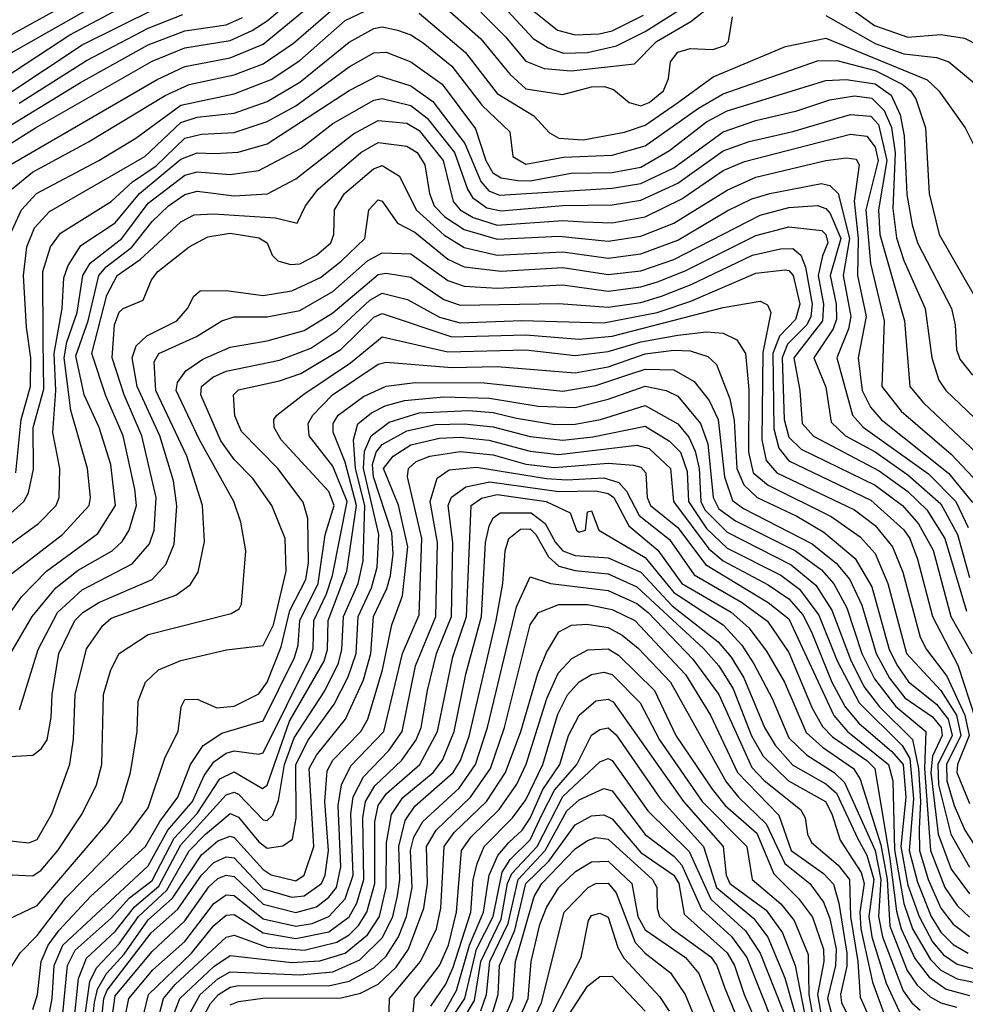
# Model space of a CAD drawing. Extents: x 501367 to 657802, y 482273 to 547541.
# Tile 507 of 656: x 581743 to 584045, y 533441 to 535838. Entities that reach past the tile are written whole.
import ezdxf

# ---------------------------------------------------------------- set-up
doc = ezdxf.new("R2010")
doc.units = 0

msp = doc.modelspace()

# ---------------------------------------------------------------- linework, layer by layer
at = {"layer": '0CON20XD'}
for points in [[(582858.1, 535938.1), (582992.4, 535792.4), (583029.6, 535769.6), (583066.6, 535756.6), (583125, 535758.2), (583195.4, 535774.6), (583265, 535809.6), (583605, 536024.2)], [(583766.2, 535865), (583823.5, 535823.5), (583905, 535795.4), (583985, 535801.8), (584042.7, 535792.7), (584076.1, 535776.1), (584164.9, 535704.9), (584236.5, 535666.5), (584275, 535657.5), (584347, 535663), (584410.7, 535689.3), (584479.2, 535735), (584542.2, 535805), (584702.4, 536015)], [(583705, 535847.9), (583825, 535779.7), (583895, 535754.7), (583975, 535746.1), (584004.6, 535735), (584105, 535651.4), (584165, 535622.3), (584255, 535601.3), (584335, 535606.8), (584385, 535622.7), (584445, 535652.2), (584511.6, 535705), (584575.2, 535774.8), (584754.8, 536005)], [(580811.5, 535928.5), (580728.2, 535801.8), (580647.5, 535665), (580633.4, 535585), (580640.8, 535560.8), (580686.5, 535505), (580710.9, 535450.9), (580728.8, 535428.8), (580785, 535410.7), (581035, 535377.8), (581205, 535367.1), (581265, 535374.4), (581305, 535390.8), (581335, 535416.5), (581410.9, 535569.1), (581435, 535599.4), (581495.4, 535655), (581695, 535786.8), (582022.3, 535967.7)], [(580730.3, 535945), (580510.6, 535595), (580496.8, 535533.2), (580492.4, 535495), (580500.3, 535465), (580548.4, 535358.4), (580582.1, 535332.1), (580855, 535330.9), (581065, 535307.7), (581255, 535275.3), (581325, 535274.5), (581364.8, 535295), (581399.8, 535335), (581415, 535364.1), (581465.7, 535514.3), (581505, 535574.6), (581545, 535606.2), (581679.9, 535680.1), (581865, 535800.7), (581972, 535858)], [(580767.2, 535935), (580597.1, 535665), (580564.5, 535585), (580563.7, 535545), (580586.2, 535415), (580611.8, 535385), (580653.4, 535373.4), (580815, 535367.2), (581195.3, 535324.7), (581275, 535324.6), (581325, 535339.4), (581357, 535365), (581379.1, 535400.9), (581420.7, 535505), (581452.8, 535565), (581485, 535602.1), (581535, 535640.8), (581715.8, 535754.2), (581965, 535896.4)], [(581637.1, 535485), (581781.2, 535575), (582065, 535736.7), (582145, 535769.6), (582255, 535787.3), (582308.6, 535811.4), (582345, 535835.4), (582474.8, 535945)], [(580687.7, 535932.3), (580613.4, 535825), (580562.3, 535725), (580503.3, 535655), (580450.8, 535495), (580444.6, 535454.6), (580462.7, 535325), (580470.4, 535305), (580485, 535295.7), (580575, 535284.6), (580775, 535301.6), (580904.9, 535294.9), (581074.9, 535274.9), (581335.6, 535214.4), (581379.1, 535225), (581415, 535247.5), (581447.8, 535337.8), (581489.9, 535485), (581506.7, 535515), (581545, 535559), (581605, 535601.4), (581711.4, 535655), (581895, 535776.6), (582075, 535866.1)], [(581704.4, 535475.6), (582077.3, 535692.7), (582145, 535723.6), (582255, 535745.5), (582335, 535778.3), (582495, 535911)], [(582806.5, 535916.5), (582925, 535796.5), (582975, 535736.9), (583019.1, 535719.1), (583085, 535713.6), (583239.7, 535730.3), (583292.8, 535785), (583376.7, 535833.3), (583429.1, 535875)], [(581235, 535031.8), (581441.2, 534921.2), (581467.4, 534887.4), (581495, 534820.5), (581515, 534801.7), (581575, 534785.5), (581605, 534789), (581630.3, 534799.7), (581652.3, 534825), (581665.2, 534865), (581671, 535025), (581660.7, 535295), (581691.3, 535385), (581724.2, 535425.8), (581773.6, 535466.4), (581909.8, 535540.2), (582096.5, 535653.5), (582155, 535679.8), (582265, 535704), (582335, 535730.7), (582409.4, 535780.6), (582529, 535885)], [(581935.3, 535495), (582025, 535549.8), (582135, 535629.6), (582265, 535657.5), (582355, 535692.3), (582425, 535738.9), (582535, 535835.7), (582615, 535873.9)], [(582762, 535882), (582865, 535791.7), (582935.9, 535705), (582975, 535669.4), (583065, 535656.2), (583135, 535674.2), (583166, 535675), (583187.9, 535667.9), (583226.5, 535636.5), (583255, 535628.3), (583275, 535636.1), (583309.7, 535665), (583322.3, 535695), (583326.9, 535735), (583345, 535759.3), (583375, 535767.8), (583430, 535765), (583459.6, 535775), (583468.4, 535785), (583478.2, 535845)], [(582986.2, 535865), (583052.3, 535812.3), (583095, 535801.1), (583153.6, 535803.6), (583185, 535811.1), (583261.1, 535848.9)], [(581595.4, 535505), (581891, 535685), (582055, 535776.8), (582145, 535810.9), (582245, 535825.3), (582285, 535843.3)], [(581741.6, 535635), (581905, 535738.4), (582055, 535817.3), (582139.5, 535850.5)], [(582715, 535854.2), (582828.3, 535758.3), (582905, 535658.4), (582994.1, 535604.1), (583032.2, 535562.2), (583055, 535549.3), (583114.3, 535545.7), (583215, 535563.9), (583265, 535581.5), (583344.2, 535635.8), (583431, 535699), (583607.1, 535772.9), (583705, 535792.6), (583951.9, 535691.9), (583980, 535665), (584044.6, 535575), (584070.9, 535520.9), (584095, 535500), (584166.7, 535523.3), (584335, 535546.2), (584455, 535603.5), (584565.4, 535694.6), (584695.4, 535855)], [(581733, 534735), (581746.1, 534865), (581769.3, 534945), (581769.6, 535015), (581759.5, 535089.5), (581751.6, 535215), (581760, 535285), (581779, 535331), (581815, 535371), (582047.4, 535505), (582135, 535588), (582175, 535600.5), (582265, 535610.5), (582345, 535638.4), (582425, 535686.2), (582545, 535783), (582605, 535816.6), (582625, 535820.7), (582662.4, 535812.4), (582695, 535801.2), (582725, 535781.5), (582795, 535724.8), (582868.7, 535628.7), (582936, 535565), (582943.4, 535505), (582975, 535486.6), (583066.8, 535503.2), (583185, 535508.4), (583265, 535531.1), (583395, 535622.7), (583455, 535657.7), (583685, 535737.8), (583731.6, 535738.4), (583825, 535714.2), (583891, 535681), (583911.1, 535665), (583923.9, 535645), (583947.6, 535575), (583956.7, 535415), (583980.8, 535315), (584066.6, 535166.6)], [(581705, 534621.7), (581753, 534665), (581764.1, 534685.9), (581776.3, 534743.7), (581775.7, 534845), (581801.7, 534938.3), (581800.1, 535055), (581799, 535225), (581817.5, 535285), (581841.8, 535318.2), (581965, 535395.4), (582016.9, 535443.1), (582075, 535482.5), (582145, 535549.3), (582185, 535559.4), (582265, 535563.2), (582345, 535590), (582415, 535628), (582545, 535723.1), (582605, 535757.3), (582635, 535758.9), (582695, 535735.5), (582771.1, 535681.1), (582851.9, 535571.9), (582877.5, 535495), (582894.4, 535465), (582915, 535452.8), (582955, 535446.8), (582985, 535445.6), (583085, 535464.5), (583185, 535465.9), (583255, 535478.9), (583325, 535519.5), (583415, 535589.5), (583465, 535616.3), (583705, 535689.6), (583755, 535692.4), (583825, 535681.7), (583864.1, 535654.1), (583886.4, 535606.4), (583895.6, 535555.6), (583902.1, 535412.1), (583915, 535338.9), (583928.6, 535295), (584011, 535135), (584020.4, 535095), (584023.3, 535035), (584031.3, 535011.3), (584062.5, 534972.5)], [(581695, 534543), (581788.3, 534611.7), (581831.3, 534655), (581838.5, 534675), (581840.4, 534745), (581823.2, 534833.2), (581830.5, 534935), (581826.4, 535025), (581845.8, 535135), (581850.2, 535209.8), (581860.3, 535239.7), (581891.6, 535288.4), (581975, 535343.7), (582034, 535415), (582135, 535498.1), (582175, 535513.6), (582217.6, 535512.4), (582274.2, 535515.8), (582345, 535535.4), (582545, 535665.7), (582615, 535701.9), (582695, 535677.2), (582748.8, 535638.8), (582826.2, 535536.2), (582865, 535443.9), (582885, 535421.5), (582910.9, 535410.9), (583185, 535427.9), (583255, 535438.8), (583335, 535477.6), (583455, 535565.3), (583535, 535592.6), (583634.2, 535615.8), (583715, 535642.5), (583775, 535652.3), (583817.1, 535647.1), (583846.9, 535616.9), (583865.1, 535575.1), (583874.1, 535514.1), (583868.1, 535378.1), (583877.1, 535307.1), (583895, 535251.9), (583947, 535135), (583962.9, 535015), (583980.7, 534960.7), (583997.1, 534935), (584085, 534851.7)], [(581695, 534467.7), (581847, 534585), (581911.4, 534655), (581914.8, 534675), (581907.6, 534745), (581866.9, 534886.9), (581850.7, 535015), (581857.2, 535052.8), (581882.4, 535125), (581896.7, 535215), (581914.4, 535245.6), (581991.2, 535305), (582055, 535391.2), (582145, 535459.8), (582175, 535467.7), (582255, 535460.8), (582325, 535470.5), (582428.1, 535525), (582505, 535585.1), (582605, 535642.4), (582625, 535646.5), (582695, 535629), (582735, 535598.3), (582801.2, 535515), (582832.7, 535425), (582845.4, 535405.4), (582880, 535380), (582915, 535372.6), (583065, 535386), (583185, 535387.2), (583255, 535398.6), (583345, 535440.3), (583455, 535519), (583518.2, 535541.8), (583624.5, 535565.5), (583765, 535607.1), (583815, 535603.1), (583833.2, 535583.2), (583854.1, 535495), (583833.1, 535375), (583836.7, 535315), (583896.5, 535105), (583909.8, 534945), (583943.2, 534905), (584072.6, 534782.6)], [(581705, 534372.9), (581746.8, 534433.2), (581808.2, 534495), (581932.7, 534587.3), (581976, 534655), (581964.3, 534755), (581936.5, 534845), (581899.7, 534925), (581879.7, 535019.7), (581909.3, 535105), (581935.3, 535215), (581953.4, 535236.6), (582015.9, 535284.1), (582065, 535346.5), (582104.8, 535385), (582145, 535412.7), (582175, 535420.1), (582265, 535408.8), (582346, 535414), (582415, 535450.2), (582555, 535560.3), (582615, 535592.7), (582685, 535586), (582715, 535567.8), (582773.5, 535495), (582798, 535395), (582814.6, 535375), (582846.4, 535356.4), (582905, 535337.6), (583065, 535348.8), (583115, 535346.1), (583185, 535343.4), (583265, 535358.2), (583355, 535402.2), (583455, 535471), (583507.2, 535492.8), (583765, 535559.3), (583805, 535554.2), (583825, 535527.5), (583832.3, 535495), (583802.4, 535375), (583814.1, 535244.1), (583847.5, 535105), (583841.5, 534945), (583888.3, 534885), (584010.6, 534780.6), (584063.7, 534723.7)], [(581705, 534268.5), (581772.6, 534385), (581830.6, 534455), (581885, 534498), (581967.8, 534545), (581992.4, 534567.6), (582009.1, 534595), (582027.3, 534655), (582023.2, 534695), (581994.6, 534825), (581952.5, 534922.5), (581918.1, 535025), (581955, 535167.5), (581980.1, 535215), (582036.2, 535253.8), (582135, 535345.6), (582167.3, 535362.7), (582214.6, 535365.4), (582365.2, 535355.2), (582417.8, 535342.2), (582438.7, 535385), (582469.6, 535425), (582573.3, 535515), (582615, 535538.9), (582685, 535530.4), (582710.3, 535515), (582729.1, 535485), (582740.1, 535415), (582751.9, 535385), (582777.9, 535357.9), (582825, 535327.3), (582905, 535303.4), (583055, 535310.6), (583175, 535298.8), (583255, 535310.8), (583335, 535343), (583465, 535423), (583535, 535454.9), (583705, 535495.1), (583755, 535501.9), (583778.8, 535498.8), (583786.5, 535485), (583773.9, 535396.1), (583784.2, 535305), (583782.1, 535215), (583803.2, 535115), (583784.1, 535015), (583793.4, 534935), (583813.8, 534895), (583839.8, 534865), (584004.1, 534734.1), (584062.2, 534662.2)], [(581719.3, 535315), (581746.7, 535375), (581783.7, 535415), (581935.3, 535495)], [(581742, 534158), (581787.6, 534305), (581834.9, 534395), (581895, 534450.3), (582016.6, 534513.4), (582058.4, 534561.6), (582069.7, 534595), (582074.6, 534675), (582040, 534825), (581996.9, 534925), (581967.6, 535015), (581973.8, 535095), (581985, 535126.2), (581994.6, 535135), (582042.9, 535155), (582063.8, 535205), (582078.8, 535225), (582155, 535285.2), (582200.6, 535309.4), (582255, 535318), (582325, 535307), (582345.3, 535295), (582357.1, 535265), (582371.1, 535251.1), (582402.2, 535242.2), (582425, 535243.8), (582465, 535264.5), (582499.8, 535295), (582507.4, 535315), (582509.4, 535375), (582533.7, 535415), (582604.3, 535475), (582625, 535482.8), (582667.1, 535457.1), (582707.8, 535375), (582775, 535314.1), (582825, 535283.7), (582905, 535264.5), (583065, 535272.6), (583175, 535257.1), (583255, 535268), (583345, 535301.1), (583465, 535373), (583525, 535401.8), (583568.5, 535415), (583695, 535439.5), (583715, 535434.2), (583735, 535414.8), (583763.2, 535305), (583747.3, 535215), (583766.2, 535115), (583760.7, 535085), (583732.2, 535015), (583770.4, 534875), (583795.7, 534845.7), (583955, 534732.5), (584021.5, 534665), (584051.9, 534601.9)], [(581705, 534043.7), (581775, 534047.8), (581795, 534062.6), (581809.7, 534085), (581819.3, 534139.3), (581821.6, 534195), (581838, 534295), (581876.7, 534375), (581896, 534395), (581935, 534419.2), (582065.2, 534475), (582098.7, 534511.3), (582118.6, 534561.4), (582125.4, 534654.6), (582117.1, 534715), (582084.2, 534825), (582029, 534945), (582016.8, 535015), (582026.4, 535043.6), (582051.9, 535068.1), (582125.3, 535105), (582151.4, 535135), (582166.5, 535165), (582182.2, 535177.8), (582245, 535178.5), (582335, 535166.2), (582405, 535177.6), (582475, 535210.5), (582525, 535250.3), (582582.7, 535305), (582592.6, 535375), (582615, 535399.4), (582625, 535395.9), (582662.6, 535342.6), (582705, 535320.6), (582785, 535255.1), (582825, 535236), (582915, 535225.7), (583065, 535234.3), (583175, 535217.3), (583255, 535226.4), (583335, 535254.5), (583545, 535362.3), (583615, 535380.5), (583685, 535385.7), (583705, 535378.2), (583716, 535366), (583741.6, 535305), (583715.5, 535215), (583730.3, 535145), (583731.2, 535108.8), (583722.8, 535085), (583676, 535015), (583705, 534943.5), (583718.2, 534858.2), (583753, 534825), (583825.7, 534785.7), (583905, 534730.2), (583985, 534659.5), (584025.6, 534585), (584055, 534480)], [(581705, 533840.6), (581765, 533833.7), (581785, 533842.4), (581820.7, 533905), (581864.8, 534025.2), (581874, 534086), (581877.6, 534195), (581905, 534305.9), (581945, 534363.1), (581965, 534380.7), (582123.1, 534436.9), (582157.5, 534462.5), (582176.8, 534493.2), (582192.2, 534567.8), (582187.5, 534655), (582149.4, 534775), (582073.9, 534935), (582069.8, 535005), (582081.6, 535025), (582173.2, 535066.8), (582235, 535104.8), (582265, 535114.8), (582345, 535114.6), (582425, 535130.1), (582505, 535176.4), (582589.4, 535250.6), (582625, 535270.7), (582695, 535267.9), (582785, 535202.8), (582825, 535189.4), (582905, 535184.7), (583065, 535192.4), (583175, 535177.3), (583255, 535187.4), (583295, 535199.4), (583363.1, 535226.9), (583535, 535312.8), (583615, 535333.4), (583695.1, 535325.1), (583705.1, 535315), (583709.8, 535295), (583697.3, 535262.7), (583686.7, 535215), (583699.9, 535145), (583696.9, 535105), (583626.9, 535015), (583642.3, 534935), (583647.6, 534855), (583675, 534824), (583835, 534739.4), (583905, 534689.3), (583951.4, 534645), (583995.1, 534575), (584047.6, 534397.6)], [(581724, 533756), (581775, 533753.3), (581795, 533767.4), (581835.4, 533815), (581894.4, 533905), (581929.8, 533975), (581943, 534025), (581946.8, 534195), (581964.3, 534255), (581985, 534294.6), (582055, 534340.9), (582257.4, 534392.6), (582276.7, 534403.3), (582282.9, 534415), (582293.1, 534545), (582281.2, 534615), (582264.3, 534665), (582180, 534815), (582123.6, 534935), (582126.9, 534955), (582147.3, 534982.7), (582188.4, 535011.6), (582255, 535040.8), (582345, 535056.3), (582435, 535081.4), (582505, 535124.4), (582615, 535217.3), (582635, 535220.9), (582695, 535211.4), (582775, 535156.7), (582815, 535142.8), (583055, 535147.2), (583175, 535138.4), (583255, 535149.4), (583305, 535164.9), (583377, 535193), (583526.5, 535265), (583595, 535280), (583625, 535280.6), (583644.7, 535264.7), (583655.4, 535235.4), (583672.1, 535145), (583668.5, 535115), (583658.9, 535095), (583612.1, 535047.9), (583598.9, 535015), (583604, 534865), (583615, 534821.5), (583645, 534792.8), (583825, 534704.5), (583892.2, 534655), (583930.8, 534610.8), (583966.3, 534546.3), (584009.7, 534385), (584060.5, 534295)], [(581715, 533648), (581785, 533681.2), (581957.2, 533882.8), (581991.1, 533935), (582012.2, 534005), (582028.4, 534105), (582031.1, 534178.9), (582048.9, 534225), (582080.9, 534255), (582135, 534278.1), (582246.2, 534303.8), (582335, 534314.8), (582360.7, 534365), (582391, 534495), (582388.7, 534575), (582356.8, 534655), (582310.6, 534720.6), (582265, 534767), (582232.6, 534812.6), (582183.3, 534925), (582185.2, 534945), (582212.7, 534967.3), (582245, 534982.1), (582375, 535009), (582451.5, 535038.5), (582515, 535080.1), (582595, 535155.4), (582625, 535172.5), (582687.1, 535157.1), (582765, 535114), (582815, 535100.3), (582965, 535106), (583165, 535099.7), (583294.8, 535125.2), (583376.9, 535153.1), (583535, 535221.1), (583605, 535229.1), (583615, 535227.2), (583625.9, 535215), (583642.3, 535145), (583631.7, 535108.3), (583592.8, 535067.2), (583576.2, 535025), (583578.2, 534841.8), (583590.9, 534795), (583615, 534763.9), (583815, 534668.4), (583895, 534595.7), (583910, 534575), (583928.7, 534525), (583964.6, 534385), (584026.8, 534266.8), (584069.9, 534135)], [(581715, 533520.4), (581744.1, 533565.9), (581785, 533608.3), (581855, 533699.8), (581945, 533791.9), (582011.1, 533858.9), (582055, 533919.1), (582097.1, 534042.9), (582128.1, 534105), (582135.5, 534165), (582145, 534183.1), (582175, 534183.8), (582222.9, 534162.9), (582265, 534166.6), (582325, 534197), (582345.3, 534225), (582379.2, 534310.8), (582400.6, 534399.4), (582439.1, 534475), (582445.8, 534515.8), (582444, 534624), (582433.1, 534663.1), (582371.2, 534745), (582282.8, 534835), (582266.4, 534873.6), (582263.4, 534925), (582275, 534936.5), (582375, 534958.9), (582426.7, 534976.8), (582524.8, 535035.2), (582605, 535113.5), (582625, 535123), (582795, 535066), (582975, 535070.4), (583105, 535060.4), (583185, 535067.2), (583455, 535137.3), (583545, 535153), (583563.5, 535143.5), (583571.1, 535125), (583552, 535028), (583549.1, 534815), (583560.1, 534765), (583586.3, 534735), (583774.6, 534644.6), (583825, 534606.3), (583867.6, 534555), (583892.8, 534492.8), (583934.9, 534335), (583950.4, 534305), (583999.8, 534239.8), (584044, 534145), (584053.9, 534095), (584025.4, 534025), (584024, 534005), (584055, 533930)], [(581775, 533427.9), (581786.3, 533465), (581794.5, 533545), (581812, 533585), (581838.5, 533621.5), (581915.6, 533704.4), (582048.8, 533825), (582083.9, 533886.1), (582127.6, 533945), (582158.4, 534025), (582189.4, 534070.6), (582235, 534101.4), (582335, 534131.2), (582411.8, 534285), (582420.4, 534315), (582424.4, 534375), (582469.3, 534465), (582486.3, 534583.7), (582508.4, 534655), (582495, 534689.6), (582378.8, 534815), (582362, 534845), (582361.6, 534865), (582368.6, 534875), (582434.1, 534925.9), (582547.9, 535002.2), (582625, 535065.5), (582785, 535029.6), (582975, 535034.3), (583095, 535020.4), (583175, 535030.1), (583255, 535053.7), (583345, 535070.3), (583415, 535077.7), (583455.1, 535075.1), (583488.6, 535058.6), (583509.4, 535025), (583517.4, 534937.4), (583516.9, 534785), (583528.2, 534735), (583564.4, 534704.4), (583718.5, 534628.5), (583788.6, 534578.6), (583825, 534538.5), (583856.4, 534465), (583901.6, 534295), (583985, 534204.9), (584023, 534145), (584033.8, 534095), (583998.7, 534025), (584000.1, 533985), (584017.4, 533925), (584044, 533865), (584065, 533832.5)], [(581808.4, 533385), (581821.5, 533455), (581826.5, 533535), (581847.5, 533585), (582055, 533777.8), (582103.4, 533865), (582163.2, 533935), (582191.8, 533998.2), (582215, 534031), (582245, 534052.2), (582265, 534058.3), (582325, 534049.8), (582335, 534053.5), (582450.8, 534285), (582457.1, 534307.1), (582459.1, 534375), (582489.5, 534440.5), (582504.5, 534485), (582539.9, 534665), (582505, 534751.2), (582447.5, 534825), (582445.2, 534855), (582456.4, 534875), (582504.5, 534925), (582615, 534999.1), (582635, 535004), (582795, 534991.3), (582905, 534993.9), (583095, 534978.4), (583175, 534992.8), (583265, 535024.2), (583335, 535033.4), (583375, 535031.4), (583418.2, 535018.2), (583438.7, 534998.7), (583471.6, 534915), (583482.2, 534862.2), (583488.4, 534745), (583505.9, 534705.9), (583538.3, 534675), (583635, 534629.2), (583700.1, 534590.1), (583776.3, 534526.3), (583816.9, 534456.9), (583859.6, 534305), (583879.3, 534265), (583906.3, 534226.3), (583975, 534171.6), (584003.2, 534135), (584012.6, 534095), (583977.5, 534025), (583979.7, 533975), (584009.3, 533855), (584055, 533774.5)], [(581844.2, 533385), (581858.9, 533535), (581877.4, 533572.6), (581965, 533650.9), (582009.9, 533700.1), (582065, 533742.4), (582118.9, 533845), (582174.8, 533905.2), (582230.1, 533989.9), (582265, 534006.8), (582333.8, 533966.2), (582345.4, 533974.6), (582399.7, 534130.3), (582483.9, 534276.1), (582492.3, 534305), (582493.7, 534375), (582539, 534495), (582562.3, 534655), (582535, 534761), (582505.9, 534834.1), (582505.4, 534855), (582517.7, 534875), (582579.3, 534920.7), (582635, 534945.7), (582705.7, 534954.3), (582873.8, 534953.8), (583065, 534933.2), (583145, 534947.5), (583225.6, 534974.4), (583265, 534986.9), (583335, 534985.4), (583385, 534957.1), (583421, 534911), (583443.2, 534865), (583458.3, 534725), (583477.8, 534667.8), (583505, 534648.2), (583671.9, 534561.9), (583730.5, 534515), (583763.5, 534475), (583792.8, 534412.8), (583827.9, 534295), (583860.2, 534235), (583897.2, 534187.2), (583965, 534140.6), (583986, 534115), (583988.1, 534095), (583965, 534045), (583960.8, 534005), (583978.6, 533855), (584010.5, 533769.5), (584055, 533710)], [(581873.9, 533385), (581885.9, 533504.1), (581905, 533553.2), (581975, 533618.4), (582022, 533678), (582081.5, 533728.5), (582135, 533829.5), (582245, 533951.1), (582265, 533957.6), (582275, 533952.3), (582335, 533890.3), (582345, 533888.5), (582358.7, 533901.3), (582373.1, 533936.9), (582387.4, 534025), (582410.5, 534089.5), (582485.6, 534204.4), (582518.4, 534271.6), (582527.2, 534305), (582530.8, 534385), (582566.4, 534465), (582579.1, 534520.9), (582582.9, 534655), (582560.3, 534745), (582554.9, 534815.1), (582566, 534854), (582599.1, 534880.9), (582632.4, 534897.6), (582679.5, 534910.5), (582775, 534919.7), (582886.7, 534916.7), (583005, 534897.3), (583095, 534893.8), (583175, 534914.2), (583265, 534946.1), (583316.4, 534935), (583345, 534921.5), (583400.3, 534855), (583418.2, 534805), (583430.8, 534675), (583445, 534647.4), (583485, 534618.3), (583631.7, 534545), (583695, 534498.7), (583724.9, 534464.9), (583756, 534406), (583793, 534295), (583823.4, 534233.4), (583875.9, 534165.9), (583948.5, 534105), (583945.6, 534015), (583959.9, 533815), (583995, 533725.5), (584025, 533681.6), (584055, 533652.9)], [(581896.3, 533375), (581913.2, 533496.8), (581929.9, 533530.1), (581985, 533588.2), (582031.5, 533655), (582101, 533719), (582155, 533814.9), (582195, 533855), (582255, 533905.7), (582275, 533896.9), (582325, 533836.3), (582345, 533820.8), (582383.3, 533826.7), (582407.1, 533842.9), (582415.6, 533894.4), (582414.8, 534025), (582445, 534083.8), (582508.4, 534171.5), (582542.1, 534237.8), (582561.6, 534295), (582566.6, 534385), (582598.9, 534455), (582613.1, 534505), (582616.6, 534585), (582580, 534745), (582582.4, 534787.6), (582598.4, 534825), (582642.1, 534857.9), (582715, 534881.2), (582835, 534886.5), (582895, 534881.3), (582952.1, 534867.9), (583045, 534852.3), (583095, 534852.9), (583156.9, 534865), (583265, 534898.8), (583345, 534853.9), (583371.3, 534821.3), (583387.2, 534787.2), (583396.8, 534745), (583401.1, 534665), (583410.8, 534645), (583465, 534590.1), (583620.9, 534510.9), (583681, 534461), (583720.1, 534400.1), (583765, 534280), (583797.9, 534215), (583835.5, 534165), (583915.8, 534085.8), (583930.7, 534015), (583935.6, 533934.4), (583932.3, 533867.7), (583933, 533815), (583954.2, 533745), (583985, 533674.8), (584015, 533635.9), (584055, 533606)], [(581915.7, 533365), (581924.4, 533445), (581931.9, 533478.1), (581954.2, 533515.8), (581996.9, 533563.1), (582055, 533646.7), (582115, 533699.6), (582185, 533804.6), (582225, 533838.5), (582255, 533849.9), (582265, 533846.8), (582335, 533768.8), (582355, 533756.5), (582415, 533741.5), (582435.2, 533755), (582458.7, 533825), (582447.6, 534015), (582465, 534047.3), (582536.2, 534135), (582579.5, 534230.5), (582597.5, 534295), (582603.8, 534385), (582636.7, 534453.3), (582645.1, 534484.9), (582652.2, 534537.8), (582649, 534589), (582604, 534725), (582601.7, 534755), (582610.1, 534785), (582625, 534804), (582685, 534837), (582755, 534852.5), (582825, 534854.4), (582895, 534846.6), (582985, 534823.3), (583065, 534814), (583137.8, 534822.2), (583265, 534848.2), (583325, 534811.7), (583351, 534785), (583368, 534738), (583371.2, 534665), (583415, 534598.9), (583465, 534551.3), (583595.3, 534485.3), (583641.3, 534451.3), (583688.2, 534388.2), (583732.6, 534277.4), (583786.1, 534175), (583890.9, 534070.9), (583909.7, 534039.7), (583918.8, 533941.2), (583907.9, 533815), (583928.5, 533738.5), (583961.9, 533655), (583985, 533616.4), (584015, 533586.1), (584052, 533565)], [(581937.5, 533362.5), (581947.8, 533455), (581955.6, 533475), (582062.9, 533615), (582127.4, 533672.6), (582184.9, 533755), (582215, 533785.8), (582245, 533799.9), (582265, 533797.2), (582335, 533721.9), (582405, 533701.8), (582435.1, 533704.9), (582477.3, 533735), (582486, 533755), (582494.7, 533815), (582485.3, 533935), (582490.8, 534009.2), (582505.1, 534035), (582573.1, 534105), (582590.5, 534135), (582626.1, 534255), (582648.4, 534365), (582674.5, 534435.5), (582687.2, 534555), (582665, 534655.9), (582628.7, 534745), (582652, 534775), (582695, 534802.7), (582765, 534818.8), (582815, 534821.5), (582885, 534814.2), (582985, 534787.4), (583055, 534779.7), (583245, 534801.8), (583275, 534794.1), (583327.4, 534745), (583334.3, 534665), (583420, 534550), (583455, 534520.2), (583565, 534462), (583615, 534428.1), (583649.4, 534389.4), (583669.1, 534349.1), (583719.8, 534225), (583752.4, 534165), (583785.6, 534125), (583866, 534056), (583893.7, 534025), (583900.1, 533945), (583888.1, 533825), (583905, 533730.6), (583932.5, 533655), (583965, 533593.3), (583991.3, 533561.3), (584025, 533538.8), (584085, 533522.1)], [(581959.4, 533350.6), (581975, 533461.5), (582065, 533569.4), (582145, 533644.1), (582203.3, 533726.7), (582225, 533747.2), (582245, 533755.1), (582265, 533751.7), (582335, 533684.9), (582415, 533664.2), (582465, 533678.5), (582495, 533701.5), (582513.6, 533725), (582524.6, 533775.4), (582518.3, 533925), (582525.9, 533975), (582548.4, 534021.6), (582629.3, 534105), (582674.8, 534295.2), (582715, 534389.4), (582721.6, 534575), (582686.9, 534725), (582688.8, 534745), (582708, 534762), (582741.1, 534775), (582815, 534786.5), (582895, 534778.8), (582975, 534756.2), (583045, 534747.9), (583175, 534758.4), (583236.8, 534753.2), (583255, 534748.3), (583266.9, 534735), (583269.9, 534675), (583278.3, 534655), (583345, 534601.8), (583411.9, 534511.9), (583565, 534419), (583615, 534379.1), (583724.3, 534144.3), (583758.1, 534105), (583857.4, 534025), (583868.2, 533985), (583872.7, 533817.3), (583895, 533686.7), (583916.3, 533625), (583959.7, 533549.7), (583985, 533523.7), (584025, 533502.8), (584085, 533491.1)], [(581970.1, 533265), (582008, 533455), (582066.9, 533525), (582145, 533594.1), (582215, 533686.5), (582245, 533707.6), (582265, 533705.8), (582335, 533648.9), (582415, 533631.3), (582455, 533637.6), (582495, 533654.5), (582535, 533697.4), (582554.1, 533755), (582549, 533905), (582554.1, 533945.9), (582579.6, 533995), (582641.3, 534058.7), (582673.8, 534105), (582705.9, 534265), (582755.5, 534385), (582759.7, 534565), (582741.6, 534665), (582758.6, 534721.4), (582788, 534742), (582855, 534748.4), (583025, 534720.9), (583075, 534717.4), (583165, 534723), (583201, 534711), (583219.9, 534689.9), (583251.1, 534631.1), (583325, 534572.8), (583385, 534486.4), (583499.7, 534419.7), (583563.3, 534373.3), (583615, 534297.5), (583671.9, 534161.9), (583697.2, 534117.2), (583721.7, 534091.7), (583805, 534034.7), (583824.4, 534015), (583861, 533795), (583877.4, 533667.4), (583888.3, 533625), (583922.1, 533552.1), (583956.7, 533506.6), (583997.8, 533477.8), (584055, 533462.6)], [(581997.4, 533222.6), (582056.6, 533465), (582161.1, 533565), (582215, 533632.7), (582245, 533657.9), (582265, 533659.5), (582335, 533614.6), (582415, 533601.2), (582495, 533617.4), (582545, 533653.7), (582563.2, 533686.8), (582580.8, 533745), (582577.9, 533895), (582584.6, 533935), (582607.2, 533972.8), (582673, 534035), (582708.2, 534085), (582719.9, 534115), (582735.3, 534204.7), (582757.7, 534295), (582794.2, 534385), (582797.5, 534565), (582785.6, 534655), (582794.2, 534675.8), (582829.1, 534700.9), (582887.2, 534712.8), (583055, 534689.3), (583145, 534690.8), (583175, 534684.7), (583189, 534675), (583225.4, 534605.4), (583296.4, 534546.4), (583354.6, 534465), (583475, 534395.5), (583517.8, 534357.8), (583560.7, 534300.7), (583604.6, 534225), (583657, 534103), (583696.9, 534066.9), (583772.8, 534015), (583788.7, 533988.7), (583839, 533829), (583854.4, 533745), (583861.3, 533631.4), (583903.1, 533523.1), (583927.9, 533487.9), (583959.2, 533459.2), (583985, 533444.1), (584023.7, 533433.7)], [(582022.5, 533185), (582092.9, 533455), (582121.2, 533488.8), (582245, 533604.3), (582265, 533609), (582345, 533579.7), (582435, 533572.7), (582515, 533591.9), (582545, 533609.8), (582567.3, 533632.7), (582588, 533665), (582607.3, 533735), (582607.5, 533885), (582615.5, 533925), (582635.6, 533954.4), (582717.1, 534025), (582759.4, 534105), (582797.1, 534287.1), (582830.5, 534385), (582841.6, 534655), (582866.6, 534673.4), (582905, 534681.9), (583024.6, 534665), (583082.5, 534637.5), (583098, 534595), (583105, 534590), (583120, 534595), (583125, 534640), (583135, 534642.5), (583152.5, 534595), (583265, 534528.3), (583335, 534443.1), (583454.9, 534364.9), (583500.5, 534315), (583530.1, 534270.1), (583574.8, 534185.2), (583615, 534090), (583658.3, 534048.3), (583725.2, 534005.2), (583751, 533981), (583825.3, 533815.3), (583839.1, 533745), (583833.1, 533655), (583843.1, 533605), (583893.6, 533473.6), (583914.2, 533444.2), (583935, 533426.5)], [(582828.9, 534245), (582867.1, 534385), (582876.4, 534565), (582885.3, 534604.7), (582895.1, 534624.9), (582912.7, 534637.3), (582987.8, 534637.8), (583021.6, 534611.6), (583047.3, 534565), (583065.2, 534545), (583095, 534533.8), (583175, 534528.2), (583255, 534493), (583331.3, 534411.3), (583443, 534323), (583475, 534285.8), (583505.7, 534235.7), (583556, 534115), (583581.5, 534071.5), (583625, 534022.7), (583705, 533977.8), (583730.9, 533955), (583783.4, 533843.4), (583805, 533804), (583822.4, 533745), (583810.1, 533655), (583817.5, 533605), (583852.2, 533492.2), (583895, 533400.2)], [(582140.8, 533389.2), (582182.1, 533465), (582225, 533502.6), (582255, 533519.8), (582425, 533512.4), (582505, 533520.2), (582570.8, 533549.2), (582626.1, 533603.9), (582651.3, 533655), (582662.5, 533705), (582668.3, 533745), (582665.4, 533825), (582681.4, 533888.6), (582705, 533923), (582797.8, 534005), (582815.4, 534034.6), (582836.7, 534093.3), (582902.8, 534375), (582918.8, 534465), (582924.3, 534545), (582933.2, 534575), (582962.2, 534597.8), (582985, 534598.4), (582999.2, 534585), (583030.2, 534530.2), (583055, 534507.7), (583095, 534497.1), (583175, 534488.5), (583245, 534457.6), (583407.3, 534307.3), (583444.4, 534265), (583479.2, 534209.2), (583524.6, 534094.6), (583552.7, 534045), (583614.7, 533984.7), (583704.3, 533935), (583720.1, 533905), (583740.1, 533840.1), (583791.5, 533761.5), (583798.7, 533735), (583787.8, 533665), (583790.8, 533625), (583819.2, 533495), (583846.9, 533416.9)], [(582169.6, 533375), (582206.9, 533443.1), (582226.6, 533465), (582255, 533482.6), (582275, 533486.7), (582494.5, 533485.5), (582545, 533497.1), (582605, 533529.4), (582635, 533558), (582665, 533604.8), (582684.6, 533655), (582698.1, 533725), (582694.2, 533815), (582702.3, 533847.7), (582724.3, 533885.7), (582812.6, 533967.4), (582852.6, 534025), (582881.7, 534115), (582951.8, 534408.2), (582985, 534481.8), (583035.1, 534465.1), (583175, 534448), (583245, 534416.6), (583273, 534395), (583381.3, 534281.3), (583445, 534195.2), (583525, 534017.4), (583555, 533985.6), (583643.5, 533915), (583655.2, 533895), (583660.6, 533855), (583670.4, 533835), (583735, 533779.5), (583762.8, 533745), (583765.4, 533655), (583782.8, 533545), (583788.6, 533458.6), (583831.8, 533361.8)], [(582255, 533439.5), (582275, 533447.9), (582334.5, 533455.6), (582525, 533456.3), (582572.1, 533467.9), (582615, 533490), (582658.9, 533531.1), (582689.2, 533575), (582726.5, 533675), (582735.1, 533735.1), (582733.3, 533825), (582756.6, 533865), (582840.2, 533945), (582888.6, 534015), (582922.8, 534115), (582985.1, 534364.9), (583005.4, 534394.6), (583055, 534413.9), (583125, 534414.3), (583185, 534401.8), (583240, 534375), (583363.5, 534243.5), (583424.4, 534145), (583490.3, 534005), (583591, 533901), (583620.6, 533815), (583699.7, 533759.7), (583723.5, 533733.5), (583736.9, 533686.9), (583756.5, 533565), (583756.6, 533533.4), (583740.9, 533465), (583743.6, 533445), (583799.7, 533329.7)], [(582641.4, 533395), (582643.3, 533455), (582718.8, 533545), (582757.4, 533625), (582767.8, 533675), (582775.8, 533825), (582800.6, 533859.4), (582878.7, 533935), (582925.3, 534005), (582962.3, 534105), (583003.8, 534246.2), (583025, 534297.2), (583055, 534347.4), (583085.8, 534364.2), (583123.5, 534366.5), (583175, 534357.9), (583209.3, 534339.3), (583248.1, 534308.1), (583327.2, 534225), (583462.6, 533982.7), (583492.8, 533945), (583560.1, 533880.1), (583605, 533784.1), (583666.1, 533735), (583699.6, 533689.6), (583715, 533649.4), (583730.6, 533575), (583728.8, 533535), (583709.2, 533455), (583735, 533355.9)], [(582697.6, 533385), (582703.9, 533456.1), (582765, 533535.2), (582786.2, 533585), (582806.2, 533665), (582817.9, 533815), (582841.6, 533848.4), (582910.2, 533915), (582953, 533977), (582975.8, 534025.8), (583025.7, 534185), (583053.3, 534246.7), (583087, 534283), (583126.1, 534303.9), (583175, 534306.4), (583200.6, 534290.6), (583288.2, 534205), (583340.4, 534095), (583428.4, 533965), (583460.5, 533925), (583537.3, 533857.3), (583578.2, 533758.2), (583638.6, 533698.6), (583673.1, 533653.1), (583699.8, 533575), (583700.2, 533545), (583685.2, 533465), (583713.3, 533305)], [(582105.9, 533384.1), (582132.7, 533455), (582215, 533533.3), (582255, 533559.8), (582405, 533542.7), (582473.2, 533546.8), (582535, 533565.6), (582589.6, 533610.4), (582618.2, 533655), (582635.1, 533724.9), (582635.9, 533834.1), (582647.4, 533902.6), (582675.6, 533944.4), (582749.2, 534005), (582772.3, 534035), (582800.6, 534105), (582828.9, 534245)], [(582743.9, 533436.1), (582779.7, 533490.3), (582798.3, 533531.7), (582841.2, 533665), (582846.4, 533743.6), (582856.1, 533783.9), (582873.3, 533825), (582942.4, 533895), (582975, 533939.1), (583016.5, 534025), (583053, 534147), (583076, 534194), (583104.4, 534225.6), (583135, 534244.2), (583165, 534249.7), (583185, 534244.2), (583253.4, 534175), (583300.2, 534085), (583404.4, 533935), (583513, 533825), (583525.5, 533745), (583595.7, 533685.7), (583628.5, 533645), (583661.8, 533561.8), (583664.2, 533465), (583680.8, 533369.2)], [(582705, 533294.7), (582805.8, 533474.2), (582837.8, 533585), (582872.1, 533665), (582885.2, 533755), (582906.8, 533803.2), (582933.3, 533835), (582965.6, 533865), (582985, 533893.7), (583016.5, 533963.5), (583057.5, 534025), (583078.4, 534095), (583105, 534145.2), (583145, 534180), (583175, 534184.1), (583187.5, 534177.5), (583358.6, 533935), (583455.4, 533825), (583462.5, 533755), (583471.3, 533735), (583559.9, 533669.9), (583599.3, 533615), (583630.4, 533535), (583660.1, 533385)], [(582779.9, 533385), (582826.1, 533455), (582854.7, 533575), (582895.6, 533655), (582917.3, 533762.7), (582936.3, 533793.7), (582985, 533841.2), (583015, 533903.4), (583045, 533962.3), (583098.9, 534025), (583135, 534096), (583155, 534109.8), (583175, 534113.7), (583195, 534096.7), (583301.8, 533941.8), (583407.5, 533825), (583439.1, 533725), (583530.1, 533650.1), (583564, 533604), (583605.3, 533505.3), (583639.8, 533385)], [(582738.9, 533265), (582849.5, 533450.5), (582865.5, 533545), (582915, 533648.4), (582930.1, 533735), (582940.8, 533759.2), (583002.2, 533825), (583065, 533946.7), (583155, 534031.2), (583175, 534039.6), (583185, 534034.8), (583271.6, 533911.6), (583372.7, 533812.7), (583425, 533696.8), (583509.5, 533619.5), (583545.6, 533565.6), (583616.4, 533385)], [(582865.3, 533424.7), (582879.3, 533465), (582886.8, 533545), (582932, 533638), (582956.3, 533745), (583022.1, 533815), (583075, 533912.1), (583105, 533938.5), (583165, 533966.6), (583185, 533960.8), (583265, 533854), (583335, 533801.5), (583355, 533779.7), (583402.3, 533672.3), (583475.9, 533605.9), (583512.7, 533555), (583576.1, 533396.1)], [(582892.9, 533417.1), (582907.8, 533465), (582911, 533535), (582948.2, 533621.8), (582975, 533735), (583030.6, 533789.4), (583095, 533877.6), (583135, 533900.1), (583165, 533901.9), (583185, 533892.8), (583255, 533810.8), (583335.3, 533755), (583347.2, 533735), (583360.2, 533660.2), (583465, 533566), (583483.1, 533535), (583506.3, 533465), (583545.3, 533375)], [(582908.9, 533375), (582942.8, 533455), (582949.6, 533545), (582995, 533703), (583013.7, 533735), (583095, 533819.1), (583125, 533840), (583145, 533846.9), (583175, 533843), (583283.5, 533745), (583293.5, 533725), (583294.2, 533675), (583300.3, 533655), (583331.4, 533625), (583425, 533556.6), (583439.9, 533535), (583459.4, 533480.6), (583525, 533320.5)], [(582949.3, 533385), (582980.5, 533455), (582987.9, 533545), (583009, 533635), (583025, 533676.4), (583055.1, 533725), (583095.9, 533764.1), (583135, 533787.7), (583175, 533789.1), (583233.1, 533735), (583247.9, 533655), (583265, 533621.9), (583363.8, 533555), (583395.7, 533515.7), (583508.3, 533235)], [(582980, 533375), (583013.1, 533445), (583068.1, 533665), (583126.3, 533725), (583145, 533735.2), (583175, 533735.8), (583195, 533712.4), (583241, 533591), (583265, 533565.2), (583327.3, 533517.3), (583363.1, 533465), (583471.2, 533201.2)], [(583019.4, 533380.6), (583109.3, 533555), (583127.8, 533645), (583135, 533656.8), (583155, 533662.6), (583175, 533653.2), (583198.9, 533578.9), (583213.2, 533553.2), (583300, 533460), (583323.9, 533423.9)], [(582931.5, 533188.5), (583125, 533484.8), (583155, 533508.8), (583185, 533509.3), (583265, 533424.1)]]:
    msp.add_lwpolyline(points, dxfattribs=at)

doc.saveas('drawing.dxf')
